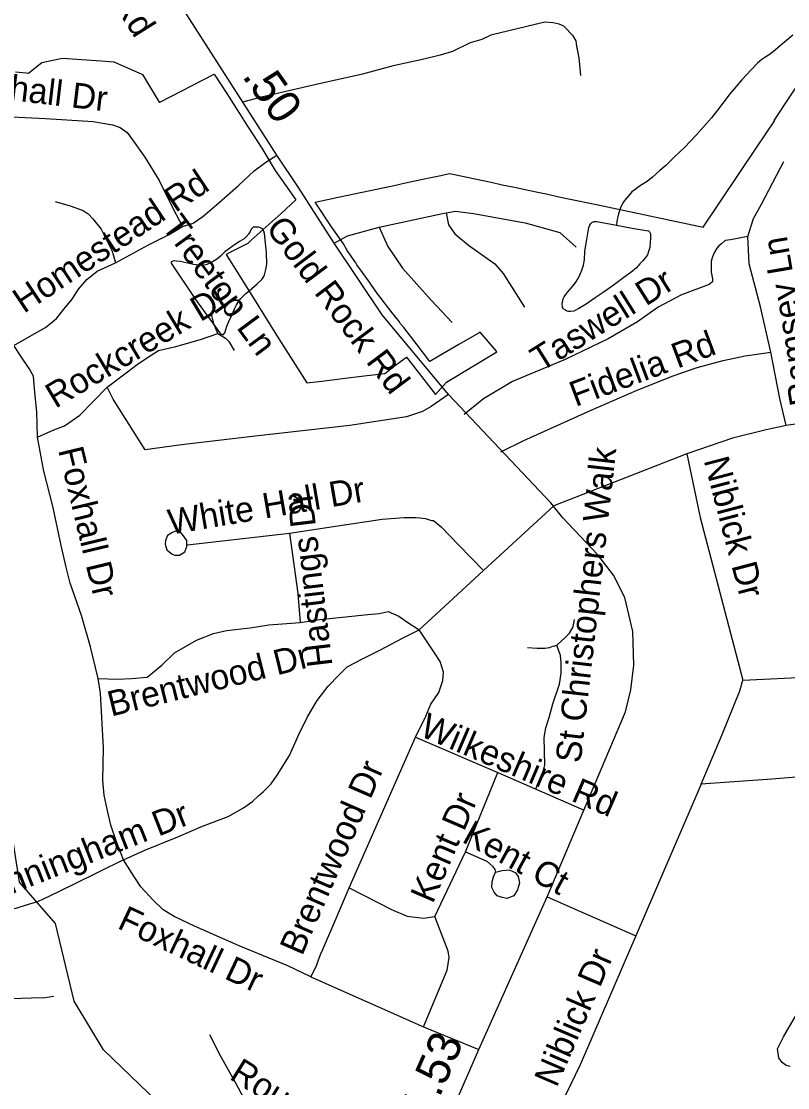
# Model space of a CAD drawing. Extents: x 2220236 to 2384410, y 720751 to 894131.
# Drawn here: x 2351178 to 2354061, y 818939 to 822953 of the extents above; entities that cross this region are included whole.
import ezdxf

# ---------------------------------------------------------------- set-up
doc = ezdxf.new("R2010")
doc.units = 0
doc.layers.add('Default', color=7, linetype='Continuous')

msp = doc.modelspace()

# ---------------------------------------------------------------- linework, layer by layer
at = {"layer": 'Default'}
for p, q in [((2353681.2, 821325.1), (2353181.5, 821129.2)), ((2352916.6, 820884.9), (2353181.5, 821129.2)), ((2351803.3, 820981.7), (2352186.3, 821025.3)), ((2352674.6, 820662.3), (2352916.6, 820884.9)), ((2353892.4, 820473.1), (2354855.4, 820516.7)), ((2352411.4, 819691.4), (2352661.1, 820257.9)), ((2352661.1, 820257.9), (2352969.9, 820125.3)), ((2352848.4, 819825.8), (2352969.9, 820125.3)), ((2352969.9, 820125.3), (2353295.3, 819983.3)), ((2353735.1, 820081.3), (2353490.1, 819510.5)), ((2352733.4, 819583.5), (2352848.4, 819825.8)), ((2353156.4, 819656.6), (2353490.1, 819510.5)), ((2352267.7, 819356), (2352691.2, 819167.9)), ((2352691.2, 819167.9), (2352898.6, 819081.8))]:
    msp.add_line(p, q, dxfattribs=at)
for points in [[(2351156.5, 822762.1), (2351196, 822758.3), (2351204.5, 822757.5), (2351237.8, 822784.2), (2351255, 822798.1), (2351319.8, 822811.1), (2351334.8, 822814.1), (2351404.2, 822809.1), (2351478.8, 822803.8), (2351526.2, 822800.3), (2351608.8, 822763.6), (2351634.2, 822752.1), (2351696.8, 822647.9), (2351698.5, 822648.7), (2351904, 822754.3), (2351950.8, 822680.4), (2352013.5, 822581.4), (2352014.8, 822579.4), (2352082.5, 822475.1), (2352086, 822469.5), (2352133.2, 822391.4), (2352211, 822280.1), (2352155.2, 822229.6), (2352099, 822178.8), (2352043.2, 822128.4), (2352029.5, 822116.1), (2351967.5, 822084.9), (2351948, 822075), (2352009.5, 821977.1), (2352070.5, 821879.9), (2352138.5, 821771.6), (2352251.5, 821591.6), (2352308.2, 821598.5), (2352386.2, 821608.1), (2352468, 821618.1), (2352545, 821627.4), (2352579.8, 821653), (2352582.2, 821655.8), (2352626.8, 821688.4), (2352736.5, 821547.8), (2352777.5, 821594.7), (2352967, 821708.9), (2352964, 821712.6), (2352933.8, 821747.6), (2352903.5, 821782.6), (2352899.8, 821780.3), (2352824.2, 821736.2), (2352748.2, 821691.9), (2352715.2, 821672.7), (2352667, 821734.9), (2352616.5, 821799.5), (2352605, 821814.1), (2352600, 821820.8), (2352579.2, 821847.2), (2352573.5, 821854.8), (2352544.8, 821892.6), (2352512, 821935.8), (2352509, 821939.8), (2352487.5, 821970.3), (2352461.2, 822007.1), (2352440.2, 822036.6), (2352436, 822042.9), (2352404.2, 822090.1), (2352390.2, 822115.1), (2352344.2, 822179.2), (2352283.8, 822271.8), (2352289.2, 822273), (2352369.8, 822290.1), (2352412.5, 822299.2), (2352454, 822308.1), (2352496, 822317.1), (2352538.2, 822326.1), (2352580.2, 822335), (2352622.8, 822344.1), (2352664.2, 822352.9), (2352706.2, 822361.9), (2352755.8, 822372.4), (2352789, 822379.6), (2352808, 822375.6), (2352861.8, 822364.2), (2352902.5, 822355.6), (2352945, 822346.6), (2352986.8, 822337.7), (2353033.2, 822327.8), (2353072.8, 822319.4), (2353115.2, 822310.4), (2353158.2, 822301.4), (2353200.5, 822292.4), (2353242.5, 822283.5), (2353341.2, 822262.6), (2353743.2, 822177.5), (2353944.5, 822478.4), (2353945, 822479.4), (2354012, 822579.4), (2354009.5, 822579.4), (2354356.2, 823104.4)], [(2351156.5, 822762.1), (2351196, 822758.3), (2351204.5, 822757.5), (2351237.8, 822784.2), (2351255, 822798.1), (2351319.8, 822811.1), (2351334.8, 822814.1), (2351404.2, 822809.1), (2351478.8, 822803.8), (2351526.2, 822800.3), (2351608.8, 822763.6), (2351634.2, 822752.1), (2351696.8, 822647.9), (2351698.5, 822648.7), (2351904, 822754.3), (2351950.8, 822680.4), (2352013.5, 822581.4), (2352014.8, 822579.4), (2352082.5, 822475.1), (2352086, 822469.5), (2352133.2, 822391.4), (2352211, 822280.1), (2352155.2, 822229.6), (2352099, 822178.8), (2352043.2, 822128.4), (2352029.5, 822116.1), (2351967.5, 822084.9), (2351948, 822075), (2352009.5, 821977.1), (2352070.5, 821879.9), (2352138.5, 821771.6), (2352251.5, 821591.6), (2352308.2, 821598.5), (2352386.2, 821608.1), (2352468, 821618.1), (2352545, 821627.4), (2352579.8, 821653), (2352582.2, 821655.8), (2352626.8, 821688.4), (2352736.5, 821547.8), (2352777.5, 821594.7), (2352967, 821708.9), (2352964, 821712.6), (2352933.8, 821747.6), (2352903.5, 821782.6), (2352899.8, 821780.3), (2352824.2, 821736.2), (2352748.2, 821691.9), (2352715.2, 821672.7), (2352667, 821734.9), (2352616.5, 821799.5), (2352605, 821814.1), (2352600, 821820.8), (2352579.2, 821847.2), (2352573.5, 821854.8), (2352544.8, 821892.6), (2352512, 821935.8), (2352509, 821939.8), (2352487.5, 821970.3), (2352461.2, 822007.1), (2352440.2, 822036.6), (2352436, 822042.9), (2352404.2, 822090.1), (2352390.2, 822115.1), (2352344.2, 822179.2), (2352283.8, 822271.8), (2352289.2, 822273), (2352369.8, 822290.1), (2352412.5, 822299.2), (2352454, 822308.1), (2352496, 822317.1), (2352538.2, 822326.1), (2352580.2, 822335), (2352622.8, 822344.1), (2352664.2, 822352.9), (2352706.2, 822361.9), (2352755.8, 822372.4), (2352789, 822379.6), (2352808, 822375.6), (2352861.8, 822364.2), (2352902.5, 822355.6), (2352945, 822346.6), (2352986.8, 822337.7), (2353033.2, 822327.8), (2353072.8, 822319.4), (2353115.2, 822310.4), (2353158.2, 822301.4), (2353200.5, 822292.4), (2353242.5, 822283.5), (2353341.2, 822262.6), (2353743.2, 822177.5), (2353944.5, 822478.4), (2353945, 822479.4), (2354012, 822579.4), (2354009.5, 822579.4), (2354356.2, 823104.4)], [(2352651.8, 818514.5), (2352898.6, 819081.8), (2353156.4, 819656.6), (2353450.9, 820353.6), (2353471.4, 820436.2), (2353482.4, 820529.3), (2353478.2, 820655.6), (2353448.2, 820783.4), (2353405.1, 820867.6), (2353346.9, 820944.3), (2353214.8, 821083.3), (2353170.1, 821139.6), (2352784.6, 821547.5), (2352535.8, 821847.6), (2352355.3, 822118.1), (2352220.4, 822327), (2352138.6, 822448.7), (2351778.7, 823010.8)], [(2353283.2, 822748.9), (2353276.5, 822814.8), (2353267.9, 822858.7), (2353265.7, 822878.6), (2353253.5, 822898.5), (2353219, 822934.1), (2353200.9, 822941.8), (2353178.8, 822947.5), (2353147, 822949.2), (2352943.6, 822900.9), (2352909.7, 822884.3), (2352866, 822871.9), (2352800.3, 822839), (2352753.8, 822825), (2352687.4, 822808.8), (2352577.1, 822784.5), (2352462, 822753.7), (2352286.9, 822714.7), (2352081, 822667.7), (2352009.7, 822648.2)], [(2354080.2, 822900.1), (2354048.4, 822874.2), (2354024.7, 822853.5), (2354014.8, 822845.9), (2353994.8, 822829.3), (2353979.1, 822818.8), (2353963.1, 822809.3), (2353947.3, 822794.6), (2353923.7, 822770.6), (2353888.1, 822732.4), (2353866.5, 822707.6), (2353844.6, 822681.4), (2353797.3, 822618.7), (2353773.9, 822588.9), (2353745.7, 822556.6), (2353716.5, 822524.2), (2353673.1, 822477.4), (2353635.4, 822443.1), (2353602, 822410.5), (2353580.1, 822390.6), (2353552.3, 822365.8), (2353532.6, 822350.3), (2353506.9, 822335.1), (2353486.9, 822319.5), (2353475.1, 822310.2), (2353463.2, 822297.2), (2353447.5, 822278.5), (2353439.5, 822266.7), (2353431.6, 822250.9), (2353424, 822228.3), (2353418.2, 822200.2), (2353416.9, 822185.3)], [(2350924.9, 822516.7), (2350947.6, 822545.9), (2350980, 822571.9), (2351009.2, 822588.1), (2351035.1, 822593), (2351067.6, 822596.2), (2351116.2, 822594.6), (2351268.6, 822586.5), (2351447.9, 822575.2), (2351520.9, 822563.1), (2351550.1, 822553.3), (2351576.8, 822533.9), (2351596.3, 822507.1), (2351642.5, 822441.4), (2351696, 822353.8), (2351749.5, 822246.7), (2351784.8, 822179.8)], [(2351784.8, 822179.8), (2351824.9, 822193.2), (2351861.4, 822217.5), (2351912.4, 822261.3), (2351995.1, 822334.3), (2352053.5, 822390.3), (2352097.2, 822421.9), (2352138.6, 822448.7)], [(2353911.4, 822142.1), (2353932.1, 822210.3), (2353962.7, 822263.8), (2354046.8, 822424.5)], [(2351305.7, 822274.7), (2351361.6, 822257.7), (2351410.3, 822240.6), (2351429.7, 822228.5), (2351446.7, 822209), (2351478.3, 822170.1), (2351519.7, 822087.3), (2351531.8, 822043.5)], [(2352524.6, 822177.9), (2352762, 822229.6), (2352775.6, 822232.3)], [(2352775.6, 822232.3), (2352811.3, 822238.6), (2352878.4, 822228.7), (2353073.1, 822194.2), (2353203.1, 822158), (2353265.6, 822102.7)], [(2352775.6, 822232.3), (2352785.5, 822187), (2352808.2, 822152.6), (2352860.7, 822110), (2352959, 822039.3), (2352990.7, 822003.1), (2353070.4, 821877.2)], [(2351531.8, 822043.5), (2351655.9, 822111.7), (2351733.7, 822150.6), (2351784.8, 822179.8)], [(2351833.5, 821905.6), (2351927, 821776.5), (2351937, 821773), (2351943, 821780.4), (2351950.8, 821804.7), (2351958.6, 821823.1), (2351972.2, 821851.5), (2351981.8, 821873.3), (2351987.9, 821885), (2351996.2, 821899.1), (2352003.7, 821909.3), (2352021.3, 821927.4), (2352035.3, 821937.8), (2352064.8, 821964.3), (2352082.8, 821980.8), (2352090.5, 821992.6), (2352092.6, 821998.3), (2352098.3, 822018.2), (2352102.1, 822039), (2352099.7, 822082.2), (2352092.8, 822154.2), (2352090.5, 822162.3), (2352088.3, 822166.5), (2352084.5, 822172.9), (2352070.5, 822177.9), (2352058.3, 822178.4), (2352050.5, 822178), (2352042.6, 822170.2), (2352038.6, 822161.8), (2352032.5, 822151.7), (2352022.8, 822139.8), (2352016.8, 822134), (2351998.9, 822123.4), (2351971.1, 822104.9), (2351943.3, 822085), (2351927.6, 822068.6), (2351917.8, 822060), (2351903.7, 822050.6), (2351887.9, 822042.4), (2351872.1, 822036.2), (2351856.1, 822033.9), (2351826.1, 822037.6), (2351798, 822043), (2351775.8, 822048.6), (2351761.9, 822050.4), (2351751.7, 822050.9), (2351742, 822047.9), (2351741.9, 822042.3), (2351833.5, 821905.6)], [(2352355.3, 822118.1), (2352405.1, 822145.3), (2352524.6, 822177.9)], [(2352524.6, 822177.9), (2352557.3, 822105.5), (2352611.6, 822023), (2352719.4, 821903.5), (2352798.2, 821819.2)], [(2353416.9, 822185.3), (2353482.7, 822173.3), (2353536.9, 822164), (2353541, 822160.2), (2353544.9, 822152.2), (2353545.3, 822135.8), (2353543.5, 822121.6), (2353541.7, 822101.8), (2353537.8, 822086.2), (2353534, 822073.6), (2353526.2, 822063.5), (2353516.2, 822051.6), (2353504.2, 822039.6), (2353492.7, 822025.3), (2353470.8, 822007), (2353444.9, 821988.9), (2353408.9, 821961.8), (2353370.7, 821934), (2353337.2, 821911.3), (2353302.3, 821887.9), (2353275.4, 821872), (2353256.5, 821862.1), (2353244.4, 821859.9), (2353236.5, 821860.6), (2353230.5, 821862), (2353224.5, 821865.7), (2353216.4, 821870.3), (2353214.2, 821876.1), (2353212, 821889.8), (2353215.9, 821908), (2353219.8, 821915.7), (2353225.7, 821924.1), (2353233.5, 821934.3), (2353251.4, 821954.7), (2353261, 821966.6), (2353273.1, 821984.2), (2353280.7, 822000.9), (2353286.6, 822015.3), (2353292.4, 822035.2), (2353296.2, 822055), (2353297.8, 822086.9), (2353305.2, 822130.9), (2353312.5, 822177.1), (2353316.4, 822185.5), (2353320.5, 822191.2), (2353324.5, 822195.7), (2353332.3, 822199.3), (2353342.4, 822199.7), (2353416.9, 822185.3)], [(2353911.4, 822142.1), (2353845.7, 822129.9), (2353826.2, 822127.5), (2353811.7, 822115.3), (2353801.9, 822108), (2353794.6, 822098.3), (2353784.9, 822083.7), (2353777.6, 822066.6), (2353772.7, 822049.6), (2353772.7, 822032.6), (2353772.7, 822008.2), (2353775.2, 821996.1), (2353777.6, 821983.9), (2353777.6, 821971.7), (2353765.4, 821962), (2353660.9, 821923.1), (2353573.3, 821876.8), (2353495.5, 821820.9), (2353386.1, 821757.6), (2353223.2, 821679.7), (2353026.2, 821597), (2352916.8, 821531.3), (2352843.8, 821472.9)], [(2353997.7, 821707.7), (2353958.8, 821878.1), (2353916.2, 822039.9), (2353911.4, 822142.1)], [(2351150.1, 821732.1), (2351218.1, 821771), (2351269.2, 821800.2), (2351310.6, 821834.3), (2351339.7, 821870.8), (2351368.9, 821907.3), (2351393.2, 821943.8), (2351424.8, 821980.3), (2351463.8, 822011.9), (2351531.8, 822043.5)], [(2351917.3, 821777.1), (2351902.7, 821813.6), (2351893, 821850.1)], [(2351238.8, 821387.7), (2351300.8, 821415.2), (2351340.7, 821429.7), (2351397.8, 821469.6), (2351501.5, 821575.5), (2351613.3, 821660.3), (2351652.2, 821687), (2351693.6, 821713.8), (2351759.2, 821728.4), (2351851.6, 821755.2), (2351917.3, 821777.1)], [(2351917.3, 821777.1), (2351946.5, 821760), (2351958.6, 821747.9), (2351978.1, 821713.8)], [(2351238.8, 821387.7), (2351236.4, 821482.6), (2351229.1, 821555.6), (2351224.2, 821616.5), (2351207.2, 821645.7), (2351175.6, 821691.9), (2351150.1, 821732.1)], [(2352982, 821332.1), (2353068.7, 821374.4), (2353321.6, 821488.7), (2353494.3, 821564.2), (2353630.5, 821617.7), (2353720.5, 821649.3), (2353817.7, 821676.1), (2353900.4, 821693.1), (2353997.7, 821707.7)], [(2354054.9, 821431.5), (2354031.7, 821532.5), (2353997.7, 821707.7)], [(2352784.6, 821547.5), (2352719.4, 821503.1), (2352686.8, 821484.1), (2352627, 821463.2), (2352413.2, 821431.5), (2352068.6, 821391.7), (2351780, 821358.1), (2351643.7, 821339.1), (2351524.1, 821530.2), (2351501.5, 821575.5)], [(2354212.4, 821460.8), (2354134.9, 821442.9), (2354054.9, 821431.5)], [(2354054.9, 821431.5), (2353979.4, 821415.4), (2353853.7, 821383.4), (2353681.2, 821325.1)], [(2351467.7, 820478.3), (2351438.6, 820598.1), (2351404.4, 820716.2), (2351361.6, 820837.7), (2351346.2, 820897.6), (2351327.4, 820979.8), (2351296.6, 821127), (2351263.1, 821258.8), (2351238.8, 821387.7)], [(2353681.2, 821325.1), (2353731, 821085), (2353892.4, 820473.1)], [(2352186.3, 821025.3), (2352369.1, 821053), (2352536, 821078.1), (2352618.3, 821085), (2352661.8, 821085.3), (2352678.6, 821084.2), (2352698.3, 821081), (2352721.5, 821073.7), (2352728, 821073.8), (2352757.4, 821049.6), (2352823.7, 820981.2), (2352916.6, 820884.9)], [(2351800.7, 820997.8), (2351788.6, 821015.5), (2351776.4, 821029.4), (2351758.2, 821033.3), (2351746.4, 821029), (2351728.5, 821016.8), (2351720.8, 820998.7), (2351719, 820984.8), (2351725.1, 820962.9), (2351745.3, 820947.1), (2351755.3, 820943.1), (2351773.3, 820943.4), (2351793.2, 820955.7), (2351801, 820975.8), (2351800.7, 820997.8)], [(2352186.3, 821025.3), (2352218.3, 820799.1), (2352227.4, 820689.4)], [(2352227.4, 820689.4), (2352300.6, 820700.8), (2352481.1, 820719.1), (2352524.6, 820723.7), (2352557.7, 820731), (2352597.8, 820713.4), (2352628.1, 820691.8), (2352674.6, 820662.3)], [(2351467.7, 820478.3), (2351541.7, 820476.7), (2351592, 820479), (2351651.4, 820483.6), (2351672, 820499.6), (2351706.3, 820529.3), (2351754.3, 820575), (2351804.6, 820604.8), (2351836.6, 820623.1), (2351900.6, 820648.2), (2351949.5, 820659), (2352038.6, 820669.2), (2352108.6, 820680.2), (2352227.4, 820689.4)], [(2353192.2, 820604.5), (2353223, 820631.9), (2353240.1, 820649), (2353253.8, 820673), (2353258.9, 820700.4)], [(2351561.9, 819796), (2351642.6, 819832.6), (2351767.4, 819882.3), (2351859.8, 819923.3), (2351955.6, 819959.3), (2352013.7, 819991.8), (2352047.9, 820015.8), (2352071.9, 820038), (2352089, 820053.4), (2352118.1, 820082.5), (2352140.3, 820115), (2352186.5, 820188.6), (2352222.4, 820267.4), (2352254.9, 820334.1), (2352290.8, 820395.7), (2352331.9, 820450.5), (2352372.9, 820491.6), (2352403.7, 820522.4), (2352434.5, 820539.5), (2352461, 820552.3), (2352526.9, 820585.7), (2352612.4, 820631.2), (2352674.6, 820662.3)], [(2352661.1, 820257.9), (2352699.6, 820337.5), (2352718.4, 820382), (2352748.6, 820426.4), (2352764, 820470.7), (2352765.7, 820502.6), (2352753.1, 820543), (2352732.6, 820575), (2352674.6, 820662.3)], [(2353082.7, 820596), (2353118.7, 820592.5), (2353147.7, 820592.5), (2353164.8, 820596), (2353177.8, 820600), (2353184.8, 820601.7), (2353192.2, 820604.5)], [(2353113.5, 820063.7), (2353139.2, 820121.9), (2353147.7, 820154.4), (2353146, 820205.7), (2353144.3, 820257.1), (2353151.2, 820293), (2353163.1, 820332.4), (2353176.8, 820383.7), (2353202.5, 820457.3), (2353209.3, 820498.4), (2353209.3, 820539.5), (2353205.9, 820565.2), (2353192.2, 820604.5)], [(2351561.9, 819796), (2351536.7, 819863.8), (2351514.6, 819927), (2351500.4, 819986.9), (2351489.4, 820039), (2351484.6, 820094.3), (2351487.8, 820217.4), (2351476.2, 820423.5), (2351467.7, 820478.3)], [(2353735.1, 820081.3), (2353814.7, 820268.3), (2353880.8, 820432.8), (2353892.4, 820473.1)], [(2353523.7, 816742.3), (2352828.6, 817009.4), (2352469.5, 817112.8), (2352291.6, 817286.1), (2352223.7, 817467.2), (2352222.7, 817516.3), (2352197.6, 817535), (2352187.6, 817642.9), (2352051.6, 817916.3), (2351982.5, 818130.1), (2351854.6, 818371), (2351689.5, 818886.2), (2351487.5, 819081.4), (2351376.6, 819264), (2351306.7, 819556.5), (2351171.5, 819711.9), (2351117.6, 820060.8), (2350998.5, 820285.7), (2350905.6, 820393.5), (2350813.5, 820432.4)], [(2354868.1, 820129), (2354386.3, 820123.1), (2354232.4, 820119.3), (2354000.9, 820100.4), (2353735.1, 820081.3)], [(2352848.4, 819825.8), (2352928.8, 819791.7), (2352951, 819772), (2352959.3, 819760.2), (2352961.3, 819750)], [(2351561.9, 819796), (2351471.5, 819750.5), (2351372.3, 819702.6), (2351281.7, 819658.1), (2351238.9, 819637.5), (2351199.6, 819627.3), (2351156.8, 819613.6), (2351093.5, 819599.9), (2351014.8, 819591.3), (2350890, 819591.3), (2350797.6, 819589.6), (2350701.8, 819591.3), (2350705.2, 819550.2), (2350715.5, 819504), (2350742.9, 819435.6), (2350778.8, 819346.6), (2350797.6, 819286.7)], [(2352267.7, 819356), (2352180.2, 819396.7), (2351997.2, 819472.5), (2351830, 819546.6), (2351752.8, 819582.9), (2351711.7, 819608.2), (2351673.9, 819644.5), (2351628.2, 819695), (2351601.3, 819734.4), (2351561.9, 819796)], [(2352961.3, 819750), (2352987.2, 819756.5), (2353013.2, 819758.7), (2353035.4, 819749.1), (2353047.4, 819733.1), (2353051.8, 819709.3), (2353044.1, 819683.2), (2353030.4, 819661), (2353004.6, 819650.8), (2352986.4, 819654.4), (2352968.4, 819660.3), (2352956.2, 819674), (2352948.1, 819692.1), (2352949.8, 819713.9), (2352953.6, 819732.1), (2352961.3, 819750)], [(2352267.7, 819356), (2352288.2, 819397.1), (2352295.1, 819415.9), (2352303.6, 819439.8), (2352311, 819456.4), (2352353.8, 819555), (2352411.4, 819691.4)], [(2352411.4, 819691.4), (2352571.1, 819609.4), (2352629.5, 819584.2), (2352691.4, 819576.9), (2352733.4, 819583.5)], [(2352691.2, 819167.9), (2352779.5, 819380.9), (2352787.4, 819428.3), (2352784.2, 819451.9), (2352733.4, 819583.5)], [(2353490.1, 819510.5), (2353279.9, 819024.1), (2353225.3, 818909.7), (2353190.4, 818829.2), (2353161.3, 818752.8), (2353144.1, 818678.6), (2353136.9, 818614.5), (2353140.3, 818502.6)], [(2350797.6, 819286.7), (2350843.8, 819293.5), (2350884.8, 819290.1), (2350944.7, 819284.9), (2351028.5, 819276.4), (2351103.8, 819273), (2351215, 819276.4), (2351268, 819278.1), (2351300.5, 819283.2)], [(2354069.8, 819017.8), (2354055.7, 819021.6), (2354039.6, 819033.3), (2354027.5, 819051.3), (2354022.9, 819085.1), (2354044.5, 819129.4), (2354093.5, 819213.8)], [(2351886, 819138.7), (2351925.5, 819059.8), (2351983.8, 818957.2), (2352015.4, 818897.2), (2352043.7, 818849.9), (2352073.7, 818807.2), (2352094.2, 818782), (2352127.3, 818752), (2352160.5, 818731.5), (2352206.2, 818699.9), (2352283.5, 818660.5), (2352373.4, 818621), (2352486.9, 818576.8)]]:
    msp.add_lwpolyline(points, dxfattribs=at)

# ---------------------------------------------------------------- texts
for s, height, rotation, p in [('Gold Rock Rd', 95, 302.2353, (2351185.2, 823553.9)), ('Foxhall Dr', 95, 353.2513, (2350921.3, 822681.4)), ('.50', 125, 305.4233, (2352006, 822746.3)), ('Homestead Rd', 95, 33.7034, (2351187.4, 821850.7)), ('Treetop Ln', 95, 306.4876, (2351703.5, 822180.2)), ('Gold Rock Rd', 95, 306.903, (2352094.7, 822173.9)), ('Ramsey Ln', 95, 99.6551, (2354164.8, 821514.8)), ('Taswell Dr', 95, 32.0782, (2353132.4, 821631.1)), ('Rockcreek Dr', 95, 30.8897, (2351306.1, 821493.5)), ('Fidelia Rd', 95, 20.5933, (2353262.7, 821500.7)), ('Foxhall Dr', 95, 283.5071, (2351316.2, 821339.3)), ('St Christophers Walk', 95, 83.5201, (2353281.8, 820158)), ('Niblick Dr', 95, 284.7533, (2353744.5, 821300.5)), ('White Hall Dr', 95, 9.7324, (2351738.8, 821019.8)), ('Hastings Dr', 95, 96.7857, (2352348.9, 820527.6)), ('Brentwood Dr', 95, 13.9736, (2351516, 820335.3)), ('Wilkeshire Rd', 95, 336.7908, (2352671.6, 820264.7)), ('Brentwood Dr', 95, 66.4466, (2352233.9, 819431.4)), ('Kent Dr', 95, 66.6767, (2352725.5, 819627.9)), ('Cunningham Dr', 95, 21.427, (2350989.8, 819607.2)), ('Kent Ct', 95, 331.2479, (2352831.5, 819865.6)), ('Foxhall Dr', 95, 334.7981, (2351535.1, 819540.6)), ('Niblick Dr', 95, 66.6379, (2353191.5, 818936.1)), ('1.53', 125, 66.4885, (2352713.5, 818813)), ('Rountree Dr', 95, 328.0012, (2351956.8, 818973.5))]:
    msp.add_text(s, height=height, rotation=rotation, dxfattribs=at).set_placement(p)

doc.saveas('drawing.dxf')
